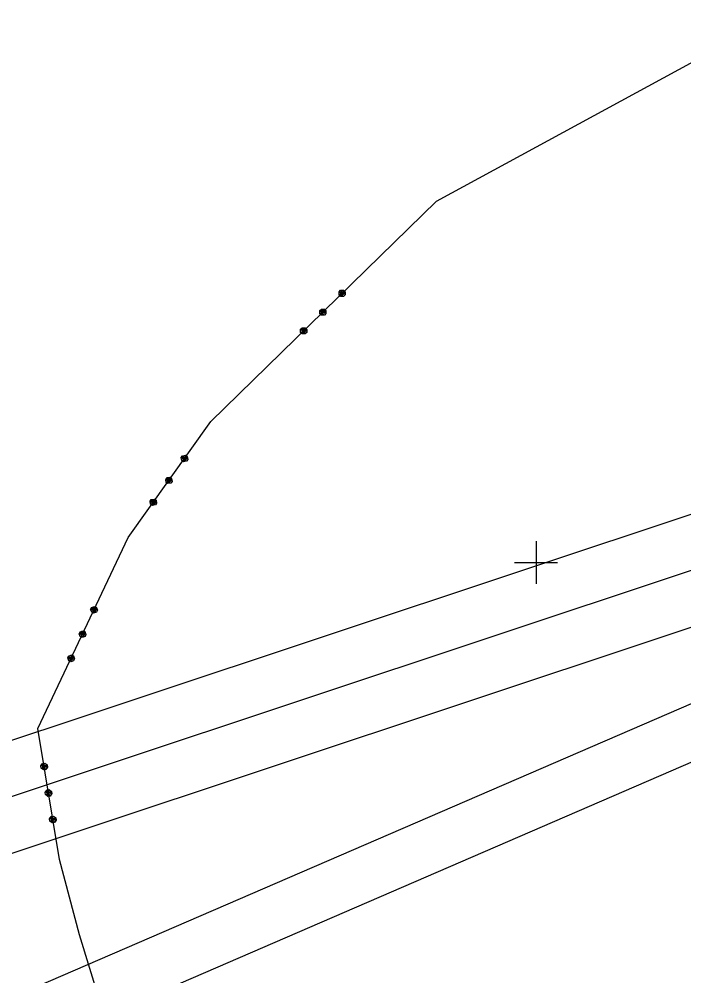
# Model space of a CAD drawing. Extents: x -866402 to -860377, y -1041908 to -1038598.
# Drawn here: x -864648.1 to -864586.2, y -1041638.5 to -1041549.4 of the extents above; entities that cross this region are included whole.
import ezdxf

# ---------------------------------------------------------------- set-up
doc = ezdxf.new("R2010")
doc.units = 0
doc.layers.add('Vrstva 1', color=7, linetype='Continuous')
doc.layers.add('Vrstva 5', color=7, linetype='Continuous')

msp = doc.modelspace()

# ---------------------------------------------------------------- linework, layer by layer
at = {"layer": 'Vrstva 1'}
for p, q in [((-864609.28, -1041566.34), (-864543.97, -1041530.83)), ((-864609.28, -1041566.34), (-864543.97, -1041530.83)), ((-864630.27, -1041586.86), (-864609.28, -1041566.34)), ((-864630.27, -1041586.86), (-864609.28, -1041566.34)), ((-864618.343, -1041575.06), (-864618.34, -1041574.777)), ((-864618.343, -1041575.06), (-864618.34, -1041574.777)), ((-864618.34, -1041574.777), (-864618.197, -1041574.637)), ((-864618.34, -1041574.777), (-864618.197, -1041574.637)), ((-864618.27, -1041574.849), (-864618.127, -1041574.709)), ((-864618.27, -1041574.849), (-864618.127, -1041574.709)), ((-864618.198, -1041574.779), (-864617.919, -1041575.065)), ((-864618.198, -1041574.779), (-864617.919, -1041575.065)), ((-864618.197, -1041574.637), (-864617.914, -1041574.641)), ((-864618.197, -1041574.637), (-864617.914, -1041574.641)), ((-864618.127, -1041574.709), (-864617.847, -1041574.995)), ((-864618.127, -1041574.709), (-864617.847, -1041574.995)), ((-864617.845, -1041574.853), (-864617.985, -1041574.71)), ((-864617.845, -1041574.853), (-864617.985, -1041574.71)), ((-864617.914, -1041574.641), (-864617.774, -1041574.784)), ((-864617.914, -1041574.641), (-864617.774, -1041574.784)), ((-864617.774, -1041574.784), (-864617.777, -1041575.066)), ((-864617.774, -1041574.784), (-864617.777, -1041575.066)), ((-864618.203, -1041575.203), (-864618.343, -1041575.06)), ((-864618.203, -1041575.203), (-864618.343, -1041575.06)), ((-864618.271, -1041574.99), (-864618.131, -1041575.133)), ((-864618.271, -1041574.99), (-864618.131, -1041575.133)), ((-864617.99, -1041575.135), (-864618.27, -1041574.849)), ((-864617.99, -1041575.135), (-864618.27, -1041574.849)), ((-864617.92, -1041575.206), (-864618.203, -1041575.203)), ((-864617.92, -1041575.206), (-864618.203, -1041575.203)), ((-864618.131, -1041575.133), (-864617.99, -1041575.135)), ((-864618.131, -1041575.133), (-864617.99, -1041575.135)), ((-864617.777, -1041575.066), (-864617.92, -1041575.206)), ((-864617.777, -1041575.066), (-864617.92, -1041575.206)), ((-864617.847, -1041574.995), (-864617.845, -1041574.853)), ((-864617.847, -1041574.995), (-864617.845, -1041574.853)), ((-864620.13, -1041576.808), (-864620.127, -1041576.525)), ((-864620.13, -1041576.808), (-864620.127, -1041576.525)), ((-864620.127, -1041576.525), (-864619.984, -1041576.385)), ((-864620.127, -1041576.525), (-864619.984, -1041576.385)), ((-864620.057, -1041576.596), (-864619.914, -1041576.456)), ((-864620.057, -1041576.596), (-864619.914, -1041576.456)), ((-864619.986, -1041576.526), (-864619.706, -1041576.812)), ((-864619.986, -1041576.526), (-864619.706, -1041576.812)), ((-864619.984, -1041576.385), (-864619.701, -1041576.388)), ((-864619.984, -1041576.385), (-864619.701, -1041576.388)), ((-864619.914, -1041576.456), (-864619.635, -1041576.743)), ((-864619.914, -1041576.456), (-864619.635, -1041576.743)), ((-864619.633, -1041576.601), (-864619.773, -1041576.458)), ((-864619.633, -1041576.601), (-864619.773, -1041576.458)), ((-864619.701, -1041576.388), (-864619.562, -1041576.531)), ((-864619.701, -1041576.388), (-864619.562, -1041576.531)), ((-864619.562, -1041576.531), (-864619.565, -1041576.814)), ((-864619.562, -1041576.531), (-864619.565, -1041576.814)), ((-864619.991, -1041576.951), (-864620.13, -1041576.808)), ((-864619.991, -1041576.951), (-864620.13, -1041576.808)), ((-864620.059, -1041576.738), (-864619.919, -1041576.881)), ((-864620.059, -1041576.738), (-864619.919, -1041576.881)), ((-864619.778, -1041576.882), (-864620.057, -1041576.596)), ((-864619.778, -1041576.882), (-864620.057, -1041576.596)), ((-864619.708, -1041576.954), (-864619.991, -1041576.951)), ((-864619.708, -1041576.954), (-864619.991, -1041576.951)), ((-864619.919, -1041576.881), (-864619.778, -1041576.882)), ((-864619.919, -1041576.881), (-864619.778, -1041576.882)), ((-864619.565, -1041576.814), (-864619.708, -1041576.954)), ((-864619.565, -1041576.814), (-864619.708, -1041576.954)), ((-864619.635, -1041576.743), (-864619.633, -1041576.601)), ((-864619.635, -1041576.743), (-864619.633, -1041576.601)), ((-864621.918, -1041578.555), (-864621.915, -1041578.272)), ((-864621.918, -1041578.555), (-864621.915, -1041578.272)), ((-864621.915, -1041578.272), (-864621.772, -1041578.133)), ((-864621.915, -1041578.272), (-864621.772, -1041578.133)), ((-864621.845, -1041578.344), (-864621.702, -1041578.204)), ((-864621.845, -1041578.344), (-864621.702, -1041578.204)), ((-864621.565, -1041578.63), (-864621.845, -1041578.344)), ((-864621.565, -1041578.63), (-864621.845, -1041578.344)), ((-864621.773, -1041578.274), (-864621.494, -1041578.56)), ((-864621.773, -1041578.274), (-864621.494, -1041578.56)), ((-864621.772, -1041578.133), (-864621.489, -1041578.136)), ((-864621.772, -1041578.133), (-864621.489, -1041578.136)), ((-864621.702, -1041578.204), (-864621.422, -1041578.49)), ((-864621.702, -1041578.204), (-864621.422, -1041578.49)), ((-864621.421, -1041578.349), (-864621.561, -1041578.206)), ((-864621.421, -1041578.349), (-864621.561, -1041578.206)), ((-864621.489, -1041578.136), (-864621.349, -1041578.279)), ((-864621.489, -1041578.136), (-864621.349, -1041578.279)), ((-864621.422, -1041578.49), (-864621.421, -1041578.349)), ((-864621.422, -1041578.49), (-864621.421, -1041578.349)), ((-864621.349, -1041578.279), (-864621.352, -1041578.562)), ((-864621.349, -1041578.279), (-864621.352, -1041578.562)), ((-864621.778, -1041578.698), (-864621.918, -1041578.555)), ((-864621.778, -1041578.698), (-864621.918, -1041578.555)), ((-864621.847, -1041578.485), (-864621.707, -1041578.628)), ((-864621.847, -1041578.485), (-864621.707, -1041578.628)), ((-864621.495, -1041578.701), (-864621.778, -1041578.698)), ((-864621.495, -1041578.701), (-864621.778, -1041578.698)), ((-864621.707, -1041578.628), (-864621.565, -1041578.63)), ((-864621.707, -1041578.628), (-864621.565, -1041578.63)), ((-864621.352, -1041578.562), (-864621.495, -1041578.701)), ((-864621.352, -1041578.562), (-864621.495, -1041578.701)), ((-864637.98, -1041597.68), (-864630.27, -1041586.86)), ((-864637.98, -1041597.68), (-864630.27, -1041586.86)), ((-864633.034, -1041590.222), (-864632.918, -1041590.059)), ((-864633.034, -1041590.222), (-864632.918, -1041590.059)), ((-864632.987, -1041590.501), (-864633.034, -1041590.222)), ((-864632.987, -1041590.501), (-864633.034, -1041590.222)), ((-864632.824, -1041590.617), (-864632.987, -1041590.501)), ((-864632.824, -1041590.617), (-864632.987, -1041590.501)), ((-864632.953, -1041590.28), (-864632.837, -1041590.117)), ((-864632.953, -1041590.28), (-864632.837, -1041590.117)), ((-864632.627, -1041590.512), (-864632.953, -1041590.28)), ((-864632.627, -1041590.512), (-864632.953, -1041590.28)), ((-864632.929, -1041590.42), (-864632.766, -1041590.536)), ((-864632.929, -1041590.42), (-864632.766, -1041590.536)), ((-864632.918, -1041590.059), (-864632.639, -1041590.013)), ((-864632.918, -1041590.059), (-864632.639, -1041590.013)), ((-864632.895, -1041590.199), (-864632.569, -1041590.431)), ((-864632.895, -1041590.199), (-864632.569, -1041590.431)), ((-864632.837, -1041590.117), (-864632.511, -1041590.35)), ((-864632.837, -1041590.117), (-864632.511, -1041590.35)), ((-864632.545, -1041590.57), (-864632.824, -1041590.617)), ((-864632.545, -1041590.57), (-864632.824, -1041590.617)), ((-864632.766, -1041590.536), (-864632.627, -1041590.512)), ((-864632.766, -1041590.536), (-864632.627, -1041590.512)), ((-864632.534, -1041590.21), (-864632.697, -1041590.094)), ((-864632.534, -1041590.21), (-864632.697, -1041590.094)), ((-864632.639, -1041590.013), (-864632.476, -1041590.129)), ((-864632.639, -1041590.013), (-864632.476, -1041590.129)), ((-864632.429, -1041590.408), (-864632.545, -1041590.57)), ((-864632.429, -1041590.408), (-864632.545, -1041590.57)), ((-864632.511, -1041590.35), (-864632.534, -1041590.21)), ((-864632.511, -1041590.35), (-864632.534, -1041590.21)), ((-864632.476, -1041590.129), (-864632.429, -1041590.408)), ((-864632.476, -1041590.129), (-864632.429, -1041590.408)), ((-864634.485, -1041592.258), (-864634.369, -1041592.095)), ((-864634.485, -1041592.258), (-864634.369, -1041592.095)), ((-864634.438, -1041592.537), (-864634.485, -1041592.258)), ((-864634.438, -1041592.537), (-864634.485, -1041592.258)), ((-864634.275, -1041592.653), (-864634.438, -1041592.537)), ((-864634.275, -1041592.653), (-864634.438, -1041592.537)), ((-864634.403, -1041592.316), (-864634.287, -1041592.153)), ((-864634.403, -1041592.316), (-864634.287, -1041592.153)), ((-864634.078, -1041592.548), (-864634.403, -1041592.316)), ((-864634.078, -1041592.548), (-864634.403, -1041592.316)), ((-864634.38, -1041592.456), (-864634.217, -1041592.572)), ((-864634.38, -1041592.456), (-864634.217, -1041592.572)), ((-864634.369, -1041592.095), (-864634.09, -1041592.049)), ((-864634.369, -1041592.095), (-864634.09, -1041592.049)), ((-864634.345, -1041592.235), (-864634.02, -1041592.467)), ((-864634.345, -1041592.235), (-864634.02, -1041592.467)), ((-864634.287, -1041592.153), (-864633.962, -1041592.386)), ((-864634.287, -1041592.153), (-864633.962, -1041592.386)), ((-864633.996, -1041592.606), (-864634.275, -1041592.653)), ((-864633.996, -1041592.606), (-864634.275, -1041592.653)), ((-864634.217, -1041592.572), (-864634.078, -1041592.548)), ((-864634.217, -1041592.572), (-864634.078, -1041592.548)), ((-864633.985, -1041592.246), (-864634.148, -1041592.13)), ((-864633.985, -1041592.246), (-864634.148, -1041592.13)), ((-864634.09, -1041592.049), (-864633.927, -1041592.165)), ((-864634.09, -1041592.049), (-864633.927, -1041592.165)), ((-864633.88, -1041592.444), (-864633.996, -1041592.606)), ((-864633.88, -1041592.444), (-864633.996, -1041592.606)), ((-864633.962, -1041592.386), (-864633.985, -1041592.246)), ((-864633.962, -1041592.386), (-864633.985, -1041592.246)), ((-864633.927, -1041592.165), (-864633.88, -1041592.444)), ((-864633.927, -1041592.165), (-864633.88, -1041592.444)), ((-864635.936, -1041594.294), (-864635.82, -1041594.131)), ((-864635.936, -1041594.294), (-864635.82, -1041594.131)), ((-864635.889, -1041594.573), (-864635.936, -1041594.294)), ((-864635.889, -1041594.573), (-864635.936, -1041594.294)), ((-864635.854, -1041594.352), (-864635.738, -1041594.189)), ((-864635.854, -1041594.352), (-864635.738, -1041594.189)), ((-864635.528, -1041594.584), (-864635.854, -1041594.352)), ((-864635.528, -1041594.584), (-864635.854, -1041594.352)), ((-864635.82, -1041594.131), (-864635.541, -1041594.085)), ((-864635.82, -1041594.131), (-864635.541, -1041594.085)), ((-864635.796, -1041594.271), (-864635.47, -1041594.503)), ((-864635.796, -1041594.271), (-864635.47, -1041594.503)), ((-864635.738, -1041594.189), (-864635.412, -1041594.422)), ((-864635.738, -1041594.189), (-864635.412, -1041594.422)), ((-864635.436, -1041594.282), (-864635.599, -1041594.166)), ((-864635.436, -1041594.282), (-864635.599, -1041594.166)), ((-864635.541, -1041594.085), (-864635.378, -1041594.201)), ((-864635.541, -1041594.085), (-864635.378, -1041594.201)), ((-864635.412, -1041594.422), (-864635.436, -1041594.282)), ((-864635.412, -1041594.422), (-864635.436, -1041594.282)), ((-864635.378, -1041594.201), (-864635.331, -1041594.48)), ((-864635.378, -1041594.201), (-864635.331, -1041594.48)), ((-864635.726, -1041594.689), (-864635.889, -1041594.573)), ((-864635.726, -1041594.689), (-864635.889, -1041594.573)), ((-864635.831, -1041594.492), (-864635.668, -1041594.608)), ((-864635.831, -1041594.492), (-864635.668, -1041594.608)), ((-864635.447, -1041594.642), (-864635.726, -1041594.689)), ((-864635.447, -1041594.642), (-864635.726, -1041594.689)), ((-864635.668, -1041594.608), (-864635.528, -1041594.584)), ((-864635.668, -1041594.608), (-864635.528, -1041594.584)), ((-864635.331, -1041594.48), (-864635.447, -1041594.642)), ((-864635.331, -1041594.48), (-864635.447, -1041594.642)), ((-864646.38, -1041615.48), (-864637.98, -1041597.68)), ((-864646.38, -1041615.48), (-864637.98, -1041597.68)), ((-864641.469, -1041604.371), (-864641.384, -1041604.191)), ((-864641.469, -1041604.371), (-864641.384, -1041604.191)), ((-864641.384, -1041604.191), (-864641.118, -1041604.095)), ((-864641.384, -1041604.191), (-864641.118, -1041604.095)), ((-864640.979, -1041604.271), (-864641.16, -1041604.186)), ((-864640.979, -1041604.271), (-864641.16, -1041604.186)), ((-864641.118, -1041604.095), (-864640.937, -1041604.18)), ((-864641.118, -1041604.095), (-864640.937, -1041604.18)), ((-864640.937, -1041604.18), (-864640.841, -1041604.447)), ((-864640.937, -1041604.18), (-864640.841, -1041604.447)), ((-864641.374, -1041604.638), (-864641.469, -1041604.371)), ((-864641.374, -1041604.638), (-864641.469, -1041604.371)), ((-864641.379, -1041604.414), (-864641.293, -1041604.233)), ((-864641.379, -1041604.414), (-864641.293, -1041604.233)), ((-864641.017, -1041604.585), (-864641.379, -1041604.414)), ((-864641.017, -1041604.585), (-864641.379, -1041604.414)), ((-864641.193, -1041604.723), (-864641.374, -1041604.638)), ((-864641.193, -1041604.723), (-864641.374, -1041604.638)), ((-864641.336, -1041604.324), (-864640.974, -1041604.494)), ((-864641.336, -1041604.324), (-864640.974, -1041604.494)), ((-864641.331, -1041604.547), (-864641.15, -1041604.633)), ((-864641.331, -1041604.547), (-864641.15, -1041604.633)), ((-864641.293, -1041604.233), (-864640.932, -1041604.404)), ((-864641.293, -1041604.233), (-864640.932, -1041604.404)), ((-864640.927, -1041604.628), (-864641.193, -1041604.723)), ((-864640.927, -1041604.628), (-864641.193, -1041604.723)), ((-864641.15, -1041604.633), (-864641.017, -1041604.585)), ((-864641.15, -1041604.633), (-864641.017, -1041604.585)), ((-864640.932, -1041604.404), (-864640.979, -1041604.271)), ((-864640.932, -1041604.404), (-864640.979, -1041604.271)), ((-864640.841, -1041604.447), (-864640.927, -1041604.628)), ((-864640.841, -1041604.447), (-864640.927, -1041604.628)), ((-864642.536, -1041606.632), (-864642.451, -1041606.451)), ((-864642.536, -1041606.632), (-864642.451, -1041606.451)), ((-864642.441, -1041606.899), (-864642.536, -1041606.632)), ((-864642.441, -1041606.899), (-864642.536, -1041606.632)), ((-864642.451, -1041606.451), (-864642.185, -1041606.356)), ((-864642.451, -1041606.451), (-864642.185, -1041606.356)), ((-864642.446, -1041606.675), (-864642.36, -1041606.494)), ((-864642.446, -1041606.675), (-864642.36, -1041606.494)), ((-864642.084, -1041606.846), (-864642.446, -1041606.675)), ((-864642.084, -1041606.846), (-864642.446, -1041606.675)), ((-864642.26, -1041606.984), (-864642.441, -1041606.899)), ((-864642.26, -1041606.984), (-864642.441, -1041606.899)), ((-864642.403, -1041606.585), (-864642.041, -1041606.755)), ((-864642.403, -1041606.585), (-864642.041, -1041606.755)), ((-864642.398, -1041606.808), (-864642.217, -1041606.893)), ((-864642.398, -1041606.808), (-864642.217, -1041606.893)), ((-864642.36, -1041606.494), (-864641.999, -1041606.665)), ((-864642.36, -1041606.494), (-864641.999, -1041606.665)), ((-864641.994, -1041606.888), (-864642.26, -1041606.984)), ((-864641.994, -1041606.888), (-864642.26, -1041606.984)), ((-864642.046, -1041606.532), (-864642.227, -1041606.446)), ((-864642.046, -1041606.532), (-864642.227, -1041606.446)), ((-864642.217, -1041606.893), (-864642.084, -1041606.846)), ((-864642.217, -1041606.893), (-864642.084, -1041606.846)), ((-864642.185, -1041606.356), (-864642.004, -1041606.441)), ((-864642.185, -1041606.356), (-864642.004, -1041606.441)), ((-864641.999, -1041606.665), (-864642.046, -1041606.532)), ((-864641.999, -1041606.665), (-864642.046, -1041606.532)), ((-864642.004, -1041606.441), (-864641.908, -1041606.708)), ((-864642.004, -1041606.441), (-864641.908, -1041606.708)), ((-864641.908, -1041606.708), (-864641.994, -1041606.888)), ((-864641.908, -1041606.708), (-864641.994, -1041606.888)), ((-864643.518, -1041608.712), (-864643.252, -1041608.617)), ((-864643.518, -1041608.712), (-864643.252, -1041608.617)), ((-864643.252, -1041608.617), (-864643.071, -1041608.702)), ((-864643.252, -1041608.617), (-864643.071, -1041608.702)), ((-864643.603, -1041608.893), (-864643.518, -1041608.712)), ((-864643.603, -1041608.893), (-864643.518, -1041608.712)), ((-864643.508, -1041609.159), (-864643.603, -1041608.893)), ((-864643.508, -1041609.159), (-864643.603, -1041608.893)), ((-864643.513, -1041608.936), (-864643.427, -1041608.755)), ((-864643.513, -1041608.936), (-864643.427, -1041608.755)), ((-864643.151, -1041609.107), (-864643.513, -1041608.936)), ((-864643.151, -1041609.107), (-864643.513, -1041608.936)), ((-864643.327, -1041609.245), (-864643.508, -1041609.159)), ((-864643.327, -1041609.245), (-864643.508, -1041609.159)), ((-864643.47, -1041608.845), (-864643.108, -1041609.016)), ((-864643.47, -1041608.845), (-864643.108, -1041609.016)), ((-864643.465, -1041609.069), (-864643.284, -1041609.154)), ((-864643.465, -1041609.069), (-864643.284, -1041609.154)), ((-864643.427, -1041608.755), (-864643.066, -1041608.926)), ((-864643.427, -1041608.755), (-864643.066, -1041608.926)), ((-864643.06, -1041609.149), (-864643.327, -1041609.245)), ((-864643.06, -1041609.149), (-864643.327, -1041609.245)), ((-864643.113, -1041608.793), (-864643.294, -1041608.707)), ((-864643.113, -1041608.793), (-864643.294, -1041608.707)), ((-864643.284, -1041609.154), (-864643.151, -1041609.107)), ((-864643.284, -1041609.154), (-864643.151, -1041609.107)), ((-864643.066, -1041608.926), (-864643.113, -1041608.793)), ((-864643.066, -1041608.926), (-864643.113, -1041608.793)), ((-864643.071, -1041608.702), (-864642.975, -1041608.968)), ((-864643.071, -1041608.702), (-864642.975, -1041608.968)), ((-864642.975, -1041608.968), (-864643.06, -1041609.149)), ((-864642.975, -1041608.968), (-864643.06, -1041609.149)), ((-864644.38, -1041627.67), (-864646.38, -1041615.48)), ((-864644.38, -1041627.67), (-864646.38, -1041615.48)), ((-864646.113, -1041618.959), (-864645.948, -1041618.729)), ((-864646.113, -1041618.959), (-864645.948, -1041618.729)), ((-864646.08, -1041619.156), (-864646.113, -1041618.959)), ((-864646.08, -1041619.156), (-864646.113, -1041618.959)), ((-864645.851, -1041619.321), (-864646.08, -1041619.156)), ((-864645.851, -1041619.321), (-864646.08, -1041619.156)), ((-864645.932, -1041618.828), (-864646.014, -1041618.943)), ((-864645.932, -1041618.828), (-864646.014, -1041618.943)), ((-864646.014, -1041618.943), (-864645.619, -1041618.878)), ((-864646.014, -1041618.943), (-864645.619, -1041618.878)), ((-864645.603, -1041618.976), (-864645.998, -1041619.041)), ((-864645.603, -1041618.976), (-864645.998, -1041619.041)), ((-864645.587, -1041619.075), (-864645.982, -1041619.14)), ((-864645.587, -1041619.075), (-864645.982, -1041619.14)), ((-864645.982, -1041619.14), (-864645.867, -1041619.222)), ((-864645.982, -1041619.14), (-864645.867, -1041619.222)), ((-864645.948, -1041618.729), (-864645.75, -1041618.697)), ((-864645.948, -1041618.729), (-864645.75, -1041618.697)), ((-864645.734, -1041618.795), (-864645.932, -1041618.828)), ((-864645.734, -1041618.795), (-864645.932, -1041618.828)), ((-864645.867, -1041619.222), (-864645.669, -1041619.19)), ((-864645.867, -1041619.222), (-864645.669, -1041619.19)), ((-864645.653, -1041619.289), (-864645.851, -1041619.321)), ((-864645.653, -1041619.289), (-864645.851, -1041619.321)), ((-864645.75, -1041618.697), (-864645.521, -1041618.862)), ((-864645.75, -1041618.697), (-864645.521, -1041618.862)), ((-864645.488, -1041619.059), (-864645.653, -1041619.289)), ((-864645.488, -1041619.059), (-864645.653, -1041619.289)), ((-864645.619, -1041618.878), (-864645.587, -1041619.075)), ((-864645.619, -1041618.878), (-864645.587, -1041619.075)), ((-864645.521, -1041618.862), (-864645.488, -1041619.059)), ((-864645.521, -1041618.862), (-864645.488, -1041619.059)), ((-864645.708, -1041621.426), (-864645.543, -1041621.196)), ((-864645.708, -1041621.426), (-864645.543, -1041621.196)), ((-864645.676, -1041621.623), (-864645.708, -1041621.426)), ((-864645.676, -1041621.623), (-864645.708, -1041621.426)), ((-864645.446, -1041621.788), (-864645.676, -1041621.623)), ((-864645.446, -1041621.788), (-864645.676, -1041621.623)), ((-864645.527, -1041621.295), (-864645.609, -1041621.41)), ((-864645.527, -1041621.295), (-864645.609, -1041621.41)), ((-864645.609, -1041621.41), (-864645.215, -1041621.345)), ((-864645.609, -1041621.41), (-864645.215, -1041621.345)), ((-864645.198, -1041621.443), (-864645.593, -1041621.508)), ((-864645.198, -1041621.443), (-864645.593, -1041621.508)), ((-864645.182, -1041621.542), (-864645.577, -1041621.607)), ((-864645.182, -1041621.542), (-864645.577, -1041621.607)), ((-864645.577, -1041621.607), (-864645.462, -1041621.689)), ((-864645.577, -1041621.607), (-864645.462, -1041621.689)), ((-864645.543, -1041621.196), (-864645.346, -1041621.164)), ((-864645.543, -1041621.196), (-864645.346, -1041621.164)), ((-864645.329, -1041621.262), (-864645.527, -1041621.295)), ((-864645.329, -1041621.262), (-864645.527, -1041621.295)), ((-864645.462, -1041621.689), (-864645.265, -1041621.657)), ((-864645.462, -1041621.689), (-864645.265, -1041621.657)), ((-864645.248, -1041621.756), (-864645.446, -1041621.788)), ((-864645.248, -1041621.756), (-864645.446, -1041621.788)), ((-864645.346, -1041621.164), (-864645.116, -1041621.329)), ((-864645.346, -1041621.164), (-864645.116, -1041621.329)), ((-864645.083, -1041621.526), (-864645.248, -1041621.756)), ((-864645.083, -1041621.526), (-864645.248, -1041621.756)), ((-864645.215, -1041621.345), (-864645.182, -1041621.542)), ((-864645.215, -1041621.345), (-864645.182, -1041621.542)), ((-864645.116, -1041621.329), (-864645.083, -1041621.526)), ((-864645.116, -1041621.329), (-864645.083, -1041621.526)), ((-864645.303, -1041623.893), (-864645.138, -1041623.663)), ((-864645.303, -1041623.893), (-864645.138, -1041623.663)), ((-864645.122, -1041623.762), (-864645.204, -1041623.877)), ((-864645.122, -1041623.762), (-864645.204, -1041623.877)), ((-864645.204, -1041623.877), (-864644.81, -1041623.812)), ((-864645.204, -1041623.877), (-864644.81, -1041623.812)), ((-864645.138, -1041623.663), (-864644.941, -1041623.631)), ((-864645.138, -1041623.663), (-864644.941, -1041623.631)), ((-864644.925, -1041623.729), (-864645.122, -1041623.762)), ((-864644.925, -1041623.729), (-864645.122, -1041623.762)), ((-864644.941, -1041623.631), (-864644.711, -1041623.796)), ((-864644.941, -1041623.631), (-864644.711, -1041623.796)), ((-864644.81, -1041623.812), (-864644.777, -1041624.009)), ((-864644.81, -1041623.812), (-864644.777, -1041624.009)), ((-864644.711, -1041623.796), (-864644.679, -1041623.993)), ((-864644.711, -1041623.796), (-864644.679, -1041623.993)), ((-864645.271, -1041624.09), (-864645.303, -1041623.893)), ((-864645.271, -1041624.09), (-864645.303, -1041623.893)), ((-864645.041, -1041624.255), (-864645.271, -1041624.09)), ((-864645.041, -1041624.255), (-864645.271, -1041624.09)), ((-864644.794, -1041623.91), (-864645.188, -1041623.975)), ((-864644.794, -1041623.91), (-864645.188, -1041623.975)), ((-864644.777, -1041624.009), (-864645.172, -1041624.074)), ((-864644.777, -1041624.009), (-864645.172, -1041624.074)), ((-864645.172, -1041624.074), (-864645.057, -1041624.156)), ((-864645.172, -1041624.074), (-864645.057, -1041624.156)), ((-864645.057, -1041624.156), (-864644.86, -1041624.124)), ((-864645.057, -1041624.156), (-864644.86, -1041624.124)), ((-864644.844, -1041624.223), (-864645.041, -1041624.255)), ((-864644.844, -1041624.223), (-864645.041, -1041624.255)), ((-864644.679, -1041623.993), (-864644.844, -1041624.223)), ((-864644.679, -1041623.993), (-864644.844, -1041624.223)), ((-864642.52, -1041634.69), (-864644.38, -1041627.67)), ((-864642.52, -1041634.69), (-864644.38, -1041627.67)), ((-864636.95, -1041652.74), (-864642.52, -1041634.69)), ((-864636.95, -1041652.74), (-864642.52, -1041634.69))]:
    msp.add_line(p, q, dxfattribs=at)
for points in [[(-865224.278, -1040522.071), (-864724.074, -1041678.518), (-864451.49, -1041560.616), (-864951.694, -1040404.169)], [(-864954.298, -1040410.743), (-864458.064, -1041558.012), (-864721.47, -1041671.944), (-865217.704, -1040524.675)], [(-864678.843, -1041637.084), (-863881.875, -1041371.706), (-863975.703, -1041089.927), (-864772.671, -1041355.305)], [(-863888.199, -1041368.542), (-864675.679, -1041630.76), (-864766.347, -1041358.469), (-863978.867, -1041096.25)], [(-864672.518, -1041624.443), (-864089.016, -1041430.146), (-864176.529, -1041167.333), (-864760.03, -1041361.63)]]:
    msp.add_lwpolyline(points, close=True, dxfattribs=at)
at = {"layer": 'Vrstva 5'}
for p, q in [((-864600, -1041598), (-864600, -1041602)), ((-864602, -1041600), (-864598, -1041600))]:
    msp.add_line(p, q, dxfattribs=at)

doc.saveas('drawing.dxf')
